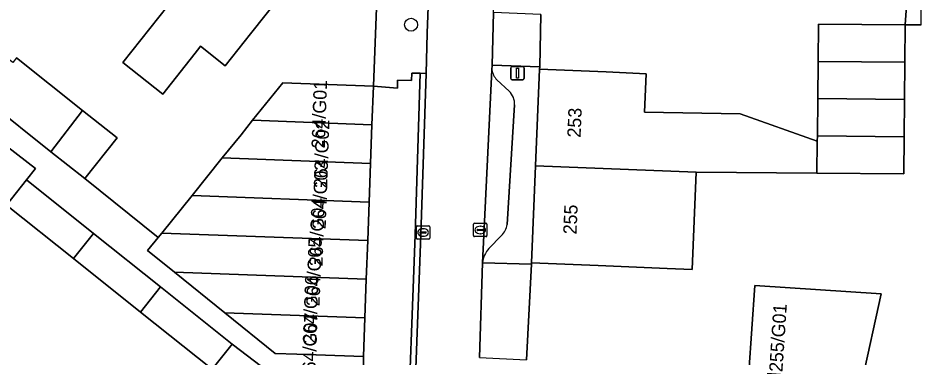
# Model space of a CAD drawing. Extents: x 159217 to 160349, y 381246 to 382172.
# Drawn here: x 160195.3 to 160262.5, y 381924.6 to 381950 of the extents above; entities that cross this region are included whole.
import ezdxf

# ---------------------------------------------------------------- set-up
doc = ezdxf.new("R2010")
doc.units = 0
for name, color, linetype in [('IMGEO_Boom', 7, 'Continuous'), ('IMGEO_Erf', 7, 'Continuous'), ('IMGEO_Kolk', 7, 'Continuous'), ('IMGEO_Lichtmast', 7, 'Continuous'), ('IMGEO_Pand', 7, 'Continuous'), ('IMGEO_Pand_nummerreeks', 7, 'Continuous'), ('IMGEO_Parkeervlak_open', 7, 'Continuous'), ('IMGEO_Rijbaan_lokaal_open', 7, 'Continuous'), ('IMGEO_Voetpad_open', 7, 'Continuous')]:
    doc.layers.add(name, color=color, linetype=linetype)

msp = doc.modelspace()

# ---------------------------------------------------------------- linework, layer by layer
at = {"layer": 'IMGEO_Boom'}
msp.add_circle((160224.766, 381949.501), 0.489, dxfattribs=at)
at = {"layer": 'IMGEO_Erf'}
for points in [[(160219.656, 381957.541), (160184.467, 381985.33), (160181.455, 381981.516), (160186.749, 381977.33), (160191.647, 381973.457), (160192.161, 381974.107), (160197.131, 381970.177), (160202.101, 381966.248), (160207.07, 381962.318), (160212.039, 381958.389), (160217.126, 381954.367), (160212.74, 381948.82), (160210.849, 381946.428), (160209.005, 381947.887), (160208.862, 381947.707), (160206.172, 381944.304), (160203.176, 381946.673), (160207.901, 381952.647), (160207.653, 381952.843), (160205.024, 381954.922), (160202.537, 381951.777), (160200.245, 381953.588), (160202.732, 381956.734)], [(160234.495, 381950.277), (160234.4, 381946.347), (160234.396, 381946.17), (160239.392, 381945.96), (160242.375, 381945.834), (160242.254, 381942.961), (160249.419, 381942.837), (160255.192, 381940.788), (160255.195, 381941.177), (160255.222, 381943.967), (160255.249, 381946.757), (160255.275, 381949.547), (160261.775, 381949.485), (160262.26, 381956.621)], [(160195.206, 381947.01), (160200.162, 381943.082), (160202.755, 381941.028), (160200.336, 381937.976), (160205.821, 381933.558), (160206.094, 381933.896), (160208.364, 381936.711), (160210.633, 381939.526), (160212.035, 381941.265), (160212.903, 381942.341), (160215.172, 381945.157), (160221.946, 381944.909), (160222.24, 381952.083)], [(160262.981, 381949.485), (160261.775, 381949.485), (160261.748, 381946.695), (160261.722, 381943.905), (160261.695, 381941.115), (160261.668, 381938.325), (160255.169, 381938.388), (160246.121, 381938.466), (160245.814, 381931.167), (160243.944, 381931.246), (160238.781, 381931.464), (160233.785, 381931.674), (160233.78, 381931.567), (160233.418, 381924.42)], [(160215.134, 381922.706), (160211.375, 381925.592), (160209.873, 381923.709), (160204.508, 381927.987), (160199.493, 381931.986), (160194.467, 381935.994), (160195.969, 381937.877), (160196.635, 381938.745), (160194.548, 381940.346)]]:
    msp.add_lwpolyline(points, dxfattribs=at)
msp.add_lwpolyline([(160258.543, 381922.859), (160250.074, 381923.485), (160250.504, 381929.983), (160259.985, 381929.356)], close=True, dxfattribs=at)
at = {"layer": 'IMGEO_Kolk'}
for p, q in [((160229.527, 381934.632), (160230.379, 381934.632)), ((160225.163, 381933.519), (160225.163, 381934.371)), ((160225.238, 381934.445), (160226.09, 381934.445)), ((160225.422, 381933.939), (160225.422, 381933.951)), ((160225.86, 381933.902), (160225.462, 381933.902)), ((160225.465, 381933.988), (160225.863, 381933.988)), ((160225.651, 381934.225), (160225.676, 381934.225)), ((160225.906, 381933.951), (160225.906, 381933.939)), ((160226.164, 381934.371), (160226.164, 381933.519)), ((160229.452, 381933.706), (160229.452, 381934.558)), ((160229.711, 381934.126), (160229.711, 381934.138)), ((160230.149, 381934.089), (160229.751, 381934.089)), ((160229.754, 381934.175), (160230.152, 381934.175)), ((160229.94, 381934.412), (160229.965, 381934.412)), ((160230.195, 381934.138), (160230.195, 381934.126)), ((160230.453, 381934.558), (160230.453, 381933.706)), ((160226.09, 381933.445), (160225.238, 381933.445)), ((160225.674, 381933.665), (160225.649, 381933.665)), ((160230.379, 381933.632), (160229.527, 381933.632)), ((160229.963, 381933.852), (160229.938, 381933.852))]:
    msp.add_line(p, q, dxfattribs=at)
for points in [[(160229.527, 381934.632), (160230.379, 381934.632)], [(160225.163, 381933.519), (160225.163, 381934.371)], [(160225.238, 381934.445), (160226.09, 381934.445)], [(160226.164, 381934.371), (160226.164, 381933.519)], [(160229.452, 381933.706), (160229.452, 381934.558)], [(160230.453, 381934.558), (160230.453, 381933.706)], [(160226.09, 381933.445), (160225.238, 381933.445)], [(160230.379, 381933.632), (160229.527, 381933.632)]]:
    msp.add_lwpolyline(points, dxfattribs=at)
for centre, radius, start, end in [((160229.529, 381934.556), 0.0765, 91.55205, 178.44795), ((160229.529, 381934.556), 0.0765, 91.55205, 178.44795), ((160230.377, 381934.556), 0.0765, 1.55205, 88.44795), ((160230.377, 381934.556), 0.0765, 1.55205, 88.44795), ((160225.24, 381934.369), 0.0765, 91.55205, 178.44795), ((160225.24, 381934.369), 0.0765, 91.55205, 178.44795), ((160225.462, 381933.948), 0.0403, 85.87752, 175.75265), ((160225.459, 381933.938), 0.0366, 178.93798, 274.71019), ((160225.863, 381933.945), 0.043, 264.86636, 352.45326), ((160225.867, 381933.95), 0.0386, 1.73085, 96.63898), ((160226.088, 381934.369), 0.0765, 1.55205, 88.44795), ((160226.088, 381934.369), 0.0765, 1.55205, 88.44795), ((160229.751, 381934.135), 0.0403, 85.87752, 175.75265), ((160229.748, 381934.125), 0.0366, 178.93798, 274.71019), ((160230.152, 381934.132), 0.043, 264.86636, 352.45326), ((160230.156, 381934.137), 0.0386, 1.73085, 96.63898), ((160225.24, 381933.521), 0.0765, 181.55205, 268.44795), ((160225.24, 381933.521), 0.0765, 181.55205, 268.44795), ((160226.088, 381933.521), 0.0765, 271.55205, 358.44795), ((160226.088, 381933.521), 0.0765, 271.55205, 358.44795), ((160229.529, 381933.708), 0.0765, 181.55205, 268.44795), ((160229.529, 381933.708), 0.0765, 181.55205, 268.44795), ((160230.377, 381933.708), 0.0765, 271.55205, 358.44795), ((160230.377, 381933.708), 0.0765, 271.55205, 358.44795)]:
    msp.add_arc(centre, radius, start, end, dxfattribs=at)
for centre, major_axis, ratio, start_param, end_param in [((160225.65, 381933.945), (-0.387, 0.002), 0.722429, 4.712389, 7.853982), ((160225.675, 381933.945), (-0.39, 0.002), 0.717154, 1.570796, 4.712389), ((160229.939, 381934.132), (-0.387, 0.002), 0.722429, 4.712389, 7.853982), ((160229.964, 381934.132), (-0.39, 0.002), 0.717154, 1.570796, 4.712389)]:
    msp.add_ellipse(centre, major_axis=major_axis, ratio=ratio, start_param=start_param, end_param=end_param, dxfattribs=at)
at = {"layer": 'IMGEO_Lichtmast'}
for p, q in [((160232.237, 381945.461), (160232.237, 381946.261)), ((160232.237, 381946.261), (160232.237, 381945.461)), ((160232.337, 381946.361), (160233.127, 381946.361)), ((160233.127, 381946.361), (160232.337, 381946.361)), ((160233.227, 381946.261), (160233.227, 381945.461)), ((160233.227, 381945.461), (160233.227, 381946.261)), ((160233.127, 381945.361), (160232.337, 381945.361)), ((160232.337, 381945.361), (160233.127, 381945.361))]:
    msp.add_line(p, q, dxfattribs=at)
msp.add_lwpolyline([(160232.657, 381946.236), (160232.807, 381946.236), (160232.807, 381945.486), (160232.657, 381945.486), (160232.657, 381946.236)], dxfattribs=at)
for centre, start, end in [((160232.337, 381946.261), 90, 180), ((160232.337, 381946.261), 90, 180), ((160233.127, 381946.261), 0, 90), ((160233.127, 381946.261), 360, 90), ((160232.337, 381945.461), 180, 270), ((160232.337, 381945.461), 180, 270), ((160233.127, 381945.461), 270, 0), ((160233.127, 381945.461), 270, 0)]:
    msp.add_arc(centre, 0.1, start, end, dxfattribs=at)
at = {"layer": 'IMGEO_Pand'}
for points in [[(160212.039, 381958.389), (160207.653, 381952.843), (160207.901, 381952.647), (160203.176, 381946.673), (160206.172, 381944.304), (160208.862, 381947.707), (160209.005, 381947.887), (160210.849, 381946.428), (160212.74, 381948.82), (160217.126, 381954.367)], [(160255.249, 381946.757), (160261.748, 381946.695), (160261.775, 381949.485), (160255.275, 381949.547)], [(160193.089, 381943.719), (160197.791, 381939.993), (160200.162, 381943.082), (160195.206, 381947.01), (160194.946, 381946.67), (160194.652, 381946.903), (160193.542, 381945.5), (160194.13, 381945.034)], [(160255.222, 381943.967), (160261.722, 381943.905), (160261.748, 381946.695), (160255.249, 381946.757)], [(160234.09, 381938.922), (160246.121, 381938.466), (160255.169, 381938.388), (160255.192, 381940.788), (160249.419, 381942.837), (160242.254, 381942.961), (160242.375, 381945.834), (160239.392, 381945.96), (160234.396, 381946.17)], [(160212.903, 381942.341), (160221.84, 381942.015), (160221.946, 381944.909), (160215.172, 381945.157)], [(160261.695, 381941.115), (160261.722, 381943.905), (160255.222, 381943.967), (160255.195, 381941.177)], [(160197.791, 381939.993), (160200.336, 381937.976), (160202.755, 381941.028), (160200.162, 381943.082)], [(160210.633, 381939.526), (160221.734, 381939.12), (160221.84, 381942.015), (160212.903, 381942.341), (160212.035, 381941.265)], [(160255.192, 381940.788), (160255.169, 381938.388), (160261.668, 381938.325), (160261.695, 381941.115), (160255.195, 381941.177)], [(160210.633, 381939.526), (160208.364, 381936.711), (160221.628, 381936.226), (160221.734, 381939.12)], [(160234.09, 381938.922), (160233.785, 381931.674), (160238.781, 381931.464), (160243.944, 381931.246), (160245.814, 381931.167), (160246.121, 381938.466)], [(160199.493, 381931.986), (160200.982, 381933.879), (160195.969, 381937.877), (160194.467, 381935.994)], [(160221.523, 381933.331), (160221.628, 381936.226), (160208.364, 381936.711), (160206.094, 381933.896)], [(160221.523, 381933.331), (160206.094, 381933.896), (160205.821, 381933.558), (160205.038, 381932.585), (160207.051, 381930.962), (160221.417, 381930.437)], [(160199.493, 381931.986), (160204.508, 381927.987), (160205.991, 381929.885), (160200.982, 381933.879)], [(160210.818, 381927.926), (160221.311, 381927.542), (160221.417, 381930.437), (160207.051, 381930.962)], [(160204.508, 381927.987), (160209.873, 381923.709), (160211.375, 381925.592), (160205.991, 381929.885)], [(160259.985, 381929.356), (160250.504, 381929.983), (160250.074, 381923.485), (160258.543, 381922.859)], [(160210.818, 381927.926), (160214.585, 381924.89), (160216.209, 381924.831), (160221.205, 381924.648), (160221.311, 381927.542)]]:
    msp.add_lwpolyline(points, close=True, dxfattribs=at)
at = {"layer": 'IMGEO_Parkeervlak_open'}
for points in [[(160230.822, 381946.128), (160230.116, 381931.678)], [(160232.12, 381944.522), (160231.201, 381945.372)], [(160231.961, 381934.535), (160232.521, 381943.489)], [(160230.583, 381932.749), (160231.543, 381933.72)]]:
    msp.add_lwpolyline(points, dxfattribs=at)
for centre, radius, start, end in [((160232.197, 381946.344), 1.392, 188.94355, 224.30775), ((160231.177, 381943.561), 1.346, 356.91433, 45.51707), ((160230.634, 381934.701), 1.337, 312.81814, 352.87679), ((160232.194, 381931.409), 2.095, 140.24818, 172.63347)]:
    msp.add_arc(centre, radius, start, end, dxfattribs=at)
at = {"layer": 'IMGEO_Rijbaan_lokaal_open'}
for points in [[(160229.904, 381924.585), (160230.116, 381931.678), (160230.822, 381946.128), (160230.839, 381946.473), (160230.933, 381950.403), (160231.042, 381963.057), (160231.489, 381997.12), (160231.518, 381997.53), (160231.615, 381998.931)], [(160226.683, 381992.824), (160226.401, 381973.351), (160226.081, 381951.515), (160225.969, 381948.879), (160225.907, 381945.855), (160225.507, 381933.771), (160224.887, 381917.122), (160224.877, 381916.881), (160224.789, 381914.75), (160223.754, 381897.935), (160223.75, 381897.862), (160223.266, 381893.321), (160223.208, 381893.118), (160223.147, 381892.916), (160218.838, 381866.161)]]:
    msp.add_lwpolyline(points, dxfattribs=at)
at = {"layer": 'IMGEO_Voetpad_open'}
for points in [[(160262.26, 381956.621), (160261.775, 381949.485), (160262.981, 381949.485), (160262.981, 381953.111)], [(160222.24, 381952.083), (160221.946, 381944.909), (160223.743, 381944.75), (160223.762, 381945.347), (160224.796, 381945.314), (160224.814, 381945.88), (160225.459, 381945.877), (160225.907, 381945.855), (160225.969, 381948.879), (160226.081, 381951.515)], [(160230.116, 381931.678), (160233.78, 381931.567), (160233.785, 381931.674), (160234.09, 381938.922), (160234.396, 381946.17)], [(160234.396, 381946.17), (160234.4, 381946.347), (160230.839, 381946.473), (160230.822, 381946.128)], [(160231.201, 381945.372), (160232.12, 381944.522)], [(160194.548, 381940.346), (160196.635, 381938.745), (160195.969, 381937.877), (160200.982, 381933.879), (160205.991, 381929.885), (160211.375, 381925.592), (160215.134, 381922.706), (160215.161, 381923.444), (160221.191, 381923.223), (160221.205, 381924.648), (160216.209, 381924.831), (160214.585, 381924.89), (160210.818, 381927.926), (160207.051, 381930.962), (160205.038, 381932.585), (160205.821, 381933.558), (160200.336, 381937.976), (160197.791, 381939.993), (160193.089, 381943.719)], [(160232.521, 381943.489), (160231.961, 381934.535)], [(160231.543, 381933.72), (160230.583, 381932.749)]]:
    msp.add_lwpolyline(points, dxfattribs=at)
for points in [[(160234.495, 381950.277), (160230.933, 381950.403), (160230.839, 381946.473), (160234.4, 381946.347)], [(160225.459, 381945.877), (160224.814, 381945.88), (160224.796, 381945.314), (160223.762, 381945.347), (160223.743, 381944.75), (160221.946, 381944.909), (160221.84, 381942.015), (160221.734, 381939.12), (160221.628, 381936.226), (160221.523, 381933.331), (160221.417, 381930.437), (160221.311, 381927.542), (160221.205, 381924.648), (160221.191, 381923.223), (160221.082, 381920.238), (160220.973, 381917.25), (160224.463, 381917.142), (160225.083, 381933.774)], [(160225.907, 381945.855), (160225.459, 381945.877), (160225.083, 381933.774), (160224.463, 381917.142), (160224.887, 381917.122), (160225.507, 381933.771)], [(160233.78, 381931.567), (160230.116, 381931.678), (160229.904, 381924.585), (160233.418, 381924.42)]]:
    msp.add_lwpolyline(points, close=True, dxfattribs=at)
for centre, radius, start, end in [((160232.197, 381946.344), 1.392, 188.94355, 224.30775), ((160231.177, 381943.561), 1.346, 356.91433, 45.51707), ((160230.634, 381934.701), 1.337, 312.81814, 352.87679), ((160232.194, 381931.409), 2.095, 140.24818, 172.63347)]:
    msp.add_arc(centre, radius, start, end, dxfattribs=at)

# ---------------------------------------------------------------- texts
at = {"layer": 'IMGEO_Pand_nummerreeks'}
for s, rotation, p in [('264/G01', 87.99252, (160218.306, 381940.222)), ('253', 87.58644, (160237.463, 381941.031)), ('264/G02', 87.99252, (160218.479, 381937.248)), ('264/G03', 87.99252, (160218.373, 381934.177)), ('264/G04', 87.99252, (160218.133, 381931.393)), ('255', 87.58644, (160237.157, 381933.783)), ('264/G05', 87.99486, (160217.913, 381928.41)), ('264/G06', 87.99252, (160217.658, 381925.592)), ('255/G01', 86.21296, (160252.578, 381923.467)), ('264/G07', 87.99252, (160217.595, 381922.786))]:
    msp.add_text(s, height=1, rotation=rotation, dxfattribs=at).set_placement(p)

doc.saveas('drawing.dxf')
